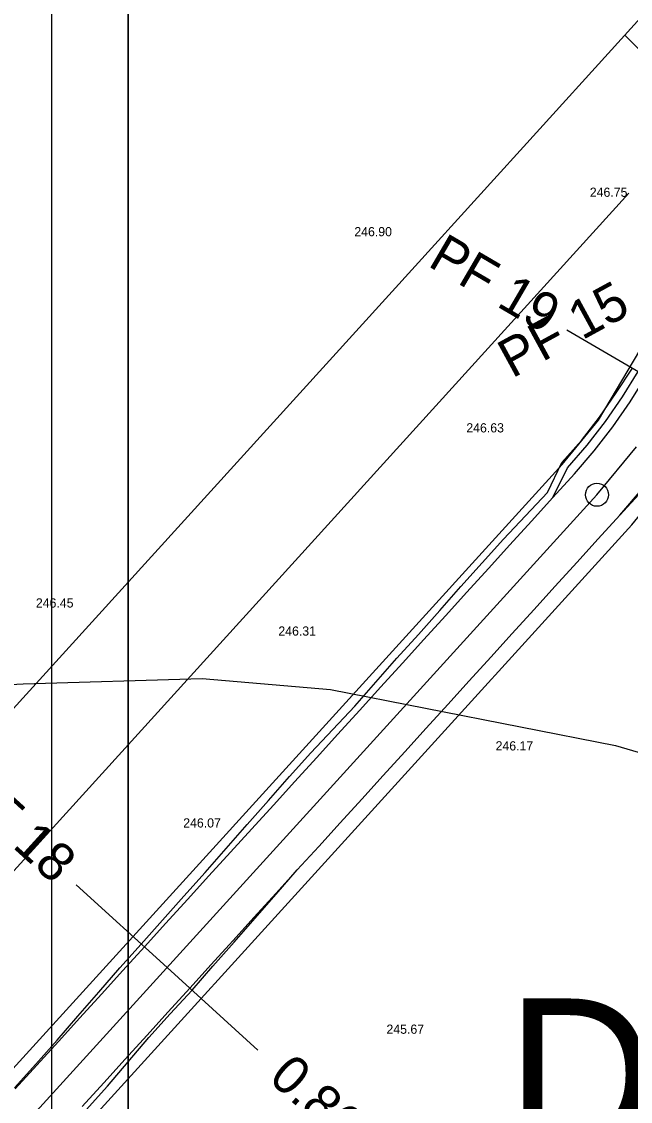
# Model space of a CAD drawing. Extents: x -555887 to -552101, y -1100251 to -1096546.
# Drawn here: x -554315.6 to -554275.9, y -1096964.9 to -1096894.5 of the extents above; entities that cross this region are included whole.
import ezdxf

# ---------------------------------------------------------------- set-up
doc = ezdxf.new("R2010")
doc.units = 0
for name, color, linetype in [('IP_návrh', 7, 'Continuous'), ('PARCELY_cesty', 7, 'Continuous'), ('POLYGONY_POPIS_CESTY', 7, 'Continuous'), ('POLYGONY_SITUACE_PF', 7, 'Continuous'), ('POLYGONY_SITUACE_PF_POPISY', 7, 'Continuous'), ('POLYGONY_SITUACE_PO', 7, 'Continuous'), ('ram_VC6', 7, 'Continuous'), ('vrstevnice', 7, 'Continuous'), ('Výškopis', 7, 'Continuous'), ('zájem', 7, 'Continuous')]:
    doc.layers.add(name, color=color, linetype=linetype)

msp = doc.modelspace()

# ---------------------------------------------------------------- linework, layer by layer
at = {"layer": 'IP_návrh'}
msp.add_line((-554875.9, -1097565.92), (-554275.99, -1096905.69), dxfattribs=at)
at = {"layer": 'PARCELY_cesty'}
msp.add_line((-554276.261, -1096895.4), (-554270.35, -1096901.41), dxfattribs=at)
for points in [[(-554879.07, -1097590.15), (-554550.67, -1097229.32), (-554531.76, -1097208.54), (-554275.805, -1096927.303), (-554273.038, -1096923.935), (-554268.632, -1096916.51), (-554265.12, -1096907.97), (-554264.18, -1096901.52)], [(-554875.85, -1097577.71), (-554629.16, -1097306.65), (-554626.42, -1097299.798), (-554612.936, -1097285.133), (-554606.19, -1097281.41), (-554359.61, -1097010.48), (-554356.785, -1097004.211), (-554343.004, -1096989.281), (-554337.66, -1096986.36), (-554280.345, -1096923.377), (-554277.965, -1096920.48), (-554274.105, -1096913.976), (-554271.591, -1096906.676), (-554270.35, -1096901.41)]]:
    msp.add_lwpolyline(points, dxfattribs=at)
at = {"layer": 'POLYGONY_SITUACE_PF'}
for p, q in [((-554280.043, -1096914.586), (-554273.14, -1096918.628)), ((-554312.028, -1096950.762), (-554306.111, -1096956.146)), ((-554306.111, -1096956.146), (-554300.195, -1096961.531))]:
    msp.add_line(p, q, dxfattribs=at)
at = {"layer": 'POLYGONY_SITUACE_PO'}
for p, q in [((-554276.812, -1096918.706), (-554275.763, -1096917.093)), ((-554276.413, -1096918.968), (-554275.383, -1096917.315)), ((-554275.912, -1096919.297), (-554274.865, -1096917.618)), ((-554277.901, -1096920.291), (-554276.812, -1096918.706)), ((-554277.527, -1096920.565), (-554276.413, -1096918.968)), ((-554277.044, -1096920.92), (-554275.912, -1096919.297)), ((-554279.076, -1096921.813), (-554277.901, -1096920.291)), ((-554278.72, -1096922.105), (-554277.527, -1096920.565)), ((-554278.255, -1096922.485), (-554277.044, -1096920.92)), ((-554280.355, -1096923.249), (-554279.076, -1096921.813)), ((-554279.99, -1096923.581), (-554278.72, -1096922.105)), ((-554279.546, -1096923.985), (-554278.255, -1096922.485)), ((-554278.075, -1096925.34), (-554275.502, -1096922.208)), ((-554281.309, -1096925.196), (-554280.355, -1096923.249)), ((-554280.948, -1096925.525), (-554279.99, -1096923.581)), ((-554280.948, -1096925.525), (-554279.546, -1096923.985)), ((-554884.961, -1097592.175), (-554278.075, -1096925.34)), ((-554282.744, -1096926.708), (-554281.309, -1096925.196)), ((-554282.35, -1096927.066), (-554280.948, -1096925.525)), ((-554282.35, -1096927.066), (-554280.948, -1096925.525)), ((-554276.587, -1096926.676), (-554275.16, -1096925.019)), ((-554276.587, -1096926.676), (-554275.16, -1096925.019)), ((-554276.587, -1096926.676), (-554275.099, -1096925.069)), ((-554284.166, -1096928.23), (-554282.744, -1096926.708)), ((-554277.989, -1096928.218), (-554276.587, -1096926.676)), ((-554277.989, -1096928.218), (-554276.587, -1096926.676)), ((-554277.989, -1096928.218), (-554276.587, -1096926.676)), ((-554276.587, -1096926.676), (-554276.587, -1096926.676)), ((-554283.752, -1096928.607), (-554282.35, -1096927.066)), ((-554283.752, -1096928.607), (-554282.35, -1096927.066)), ((-554285.569, -1096929.77), (-554284.166, -1096928.23)), ((-554279.392, -1096929.759), (-554277.989, -1096928.218)), ((-554279.392, -1096929.759), (-554277.989, -1096928.218)), ((-554279.392, -1096929.759), (-554277.989, -1096928.218)), ((-554285.154, -1096930.148), (-554283.752, -1096928.607)), ((-554285.154, -1096930.148), (-554283.752, -1096928.607)), ((-554286.96, -1096931.322), (-554285.569, -1096929.77)), ((-554280.794, -1096931.299), (-554279.392, -1096929.759)), ((-554280.794, -1096931.299), (-554279.392, -1096929.759)), ((-554280.794, -1096931.299), (-554279.392, -1096929.759)), ((-554286.557, -1096931.688), (-554285.154, -1096930.148)), ((-554286.557, -1096931.688), (-554285.154, -1096930.148)), ((-554288.331, -1096932.89), (-554286.96, -1096931.322)), ((-554287.959, -1096933.229), (-554286.557, -1096931.688)), ((-554287.959, -1096933.229), (-554286.557, -1096931.688)), ((-554282.196, -1096932.84), (-554280.794, -1096931.299)), ((-554282.196, -1096932.84), (-554280.794, -1096931.299)), ((-554282.196, -1096932.84), (-554280.794, -1096931.299)), ((-554289.72, -1096934.443), (-554288.331, -1096932.89)), ((-554289.361, -1096934.77), (-554287.959, -1096933.229)), ((-554289.361, -1096934.77), (-554287.959, -1096933.229)), ((-554283.598, -1096934.381), (-554282.196, -1096932.84)), ((-554283.598, -1096934.381), (-554282.196, -1096932.84)), ((-554283.598, -1096934.381), (-554282.196, -1096932.84)), ((-554291.121, -1096935.986), (-554289.72, -1096934.443)), ((-554290.763, -1096936.311), (-554289.361, -1096934.77)), ((-554290.763, -1096936.311), (-554289.361, -1096934.77)), ((-554285.001, -1096935.922), (-554283.598, -1096934.381)), ((-554285.001, -1096935.922), (-554283.598, -1096934.381)), ((-554285.001, -1096935.922), (-554283.598, -1096934.381)), ((-554292.504, -1096937.543), (-554291.121, -1096935.986)), ((-554286.403, -1096937.462), (-554285.001, -1096935.922)), ((-554286.403, -1096937.462), (-554285.001, -1096935.922)), ((-554286.403, -1096937.462), (-554285.001, -1096935.922)), ((-554292.166, -1096937.852), (-554290.763, -1096936.311)), ((-554292.166, -1096937.852), (-554290.763, -1096936.311)), ((-554293.87, -1096939.117), (-554292.504, -1096937.543)), ((-554287.805, -1096939.003), (-554286.403, -1096937.462)), ((-554287.805, -1096939.003), (-554286.403, -1096937.462)), ((-554287.805, -1096939.003), (-554286.403, -1096937.462)), ((-554293.568, -1096939.392), (-554292.166, -1096937.852)), ((-554293.568, -1096939.392), (-554292.166, -1096937.852)), ((-554295.303, -1096940.63), (-554293.87, -1096939.117)), ((-554294.97, -1096940.933), (-554293.568, -1096939.392)), ((-554294.97, -1096940.933), (-554293.568, -1096939.392)), ((-554289.207, -1096940.544), (-554287.805, -1096939.003)), ((-554289.207, -1096940.544), (-554287.805, -1096939.003)), ((-554289.207, -1096940.544), (-554287.805, -1096939.003)), ((-554296.725, -1096942.153), (-554295.303, -1096940.63)), ((-554296.372, -1096942.474), (-554294.97, -1096940.933)), ((-554296.372, -1096942.474), (-554294.97, -1096940.933)), ((-554290.61, -1096942.085), (-554289.207, -1096940.544)), ((-554290.61, -1096942.085), (-554289.207, -1096940.544)), ((-554290.61, -1096942.085), (-554289.207, -1096940.544)), ((-554298.114, -1096943.706), (-554296.725, -1096942.153)), ((-554297.775, -1096944.015), (-554296.372, -1096942.474)), ((-554297.775, -1096944.015), (-554296.372, -1096942.474)), ((-554292.012, -1096943.625), (-554290.61, -1096942.085)), ((-554292.012, -1096943.625), (-554290.61, -1096942.085)), ((-554292.012, -1096943.625), (-554290.61, -1096942.085)), ((-554299.49, -1096945.27), (-554298.114, -1096943.706)), ((-554293.414, -1096945.166), (-554292.012, -1096943.625)), ((-554293.414, -1096945.166), (-554292.012, -1096943.625)), ((-554293.414, -1096945.166), (-554292.012, -1096943.625)), ((-554299.177, -1096945.555), (-554297.775, -1096944.015)), ((-554299.177, -1096945.555), (-554297.775, -1096944.015)), ((-554300.878, -1096946.824), (-554299.49, -1096945.27)), ((-554294.816, -1096946.707), (-554293.414, -1096945.166)), ((-554294.816, -1096946.707), (-554293.414, -1096945.166)), ((-554294.816, -1096946.707), (-554293.414, -1096945.166)), ((-554300.579, -1096947.096), (-554299.177, -1096945.555)), ((-554300.579, -1096947.096), (-554299.177, -1096945.555)), ((-554296.219, -1096948.248), (-554294.816, -1096946.707)), ((-554296.219, -1096948.248), (-554294.816, -1096946.707)), ((-554296.219, -1096948.248), (-554294.816, -1096946.707)), ((-554302.263, -1096948.381), (-554300.878, -1096946.824)), ((-554301.981, -1096948.637), (-554300.579, -1096947.096)), ((-554301.981, -1096948.637), (-554300.579, -1096947.096)), ((-554303.634, -1096949.95), (-554302.263, -1096948.381)), ((-554303.384, -1096950.178), (-554301.981, -1096948.637)), ((-554303.384, -1096950.178), (-554301.981, -1096948.637)), ((-554297.621, -1096949.788), (-554296.219, -1096948.248)), ((-554297.621, -1096949.788), (-554296.219, -1096948.248)), ((-554297.621, -1096949.788), (-554296.219, -1096948.248)), ((-554305.022, -1096951.504), (-554303.634, -1096949.95)), ((-554304.786, -1096951.718), (-554303.384, -1096950.178)), ((-554304.786, -1096951.718), (-554303.384, -1096950.178)), ((-554299.023, -1096951.329), (-554297.621, -1096949.788)), ((-554299.023, -1096951.329), (-554297.621, -1096949.788)), ((-554298.997, -1096951.353), (-554297.621, -1096949.788)), ((-554297.621, -1096949.788), (-554297.621, -1096949.788)), ((-554306.41, -1096953.058), (-554305.022, -1096951.504)), ((-554300.425, -1096952.87), (-554299.023, -1096951.329)), ((-554300.425, -1096952.87), (-554299.023, -1096951.329)), ((-554300.365, -1096952.925), (-554298.997, -1096951.353)), ((-554306.188, -1096953.259), (-554304.786, -1096951.718)), ((-554306.188, -1096953.259), (-554304.786, -1096951.718)), ((-554307.797, -1096954.612), (-554306.41, -1096953.058)), ((-554301.828, -1096954.411), (-554300.425, -1096952.87)), ((-554301.828, -1096954.411), (-554300.425, -1096952.87)), ((-554301.733, -1096954.497), (-554300.365, -1096952.925)), ((-554307.59, -1096954.8), (-554306.188, -1096953.259)), ((-554307.59, -1096954.8), (-554306.188, -1096953.259)), ((-554303.23, -1096955.952), (-554301.828, -1096954.411)), ((-554303.23, -1096955.952), (-554301.828, -1096954.411)), ((-554309.18, -1096956.17), (-554307.797, -1096954.612)), ((-554308.993, -1096956.341), (-554307.59, -1096954.8)), ((-554308.993, -1096956.341), (-554307.59, -1096954.8)), ((-554303.114, -1096956.057), (-554301.733, -1096954.497)), ((-554310.548, -1096957.742), (-554309.18, -1096956.17)), ((-554310.395, -1096957.882), (-554308.993, -1096956.341)), ((-554310.395, -1096957.882), (-554308.993, -1096956.341)), ((-554304.632, -1096957.492), (-554303.23, -1096955.952)), ((-554304.632, -1096957.492), (-554303.23, -1096955.952)), ((-554304.482, -1096957.629), (-554303.114, -1096956.057)), ((-554311.917, -1096959.313), (-554310.548, -1096957.742)), ((-554311.797, -1096959.422), (-554310.395, -1096957.882)), ((-554311.797, -1096959.422), (-554310.395, -1096957.882)), ((-554306.034, -1096959.033), (-554304.632, -1096957.492)), ((-554306.034, -1096959.033), (-554304.632, -1096957.492)), ((-554305.905, -1096959.151), (-554304.482, -1096957.629)), ((-554313.286, -1096960.885), (-554311.917, -1096959.313)), ((-554307.437, -1096960.574), (-554306.034, -1096959.033)), ((-554307.437, -1096960.574), (-554306.034, -1096959.033)), ((-554307.294, -1096960.703), (-554305.905, -1096959.151)), ((-554313.199, -1096960.963), (-554311.797, -1096959.422)), ((-554313.199, -1096960.963), (-554311.797, -1096959.422)), ((-554308.839, -1096962.115), (-554307.437, -1096960.574)), ((-554308.839, -1096962.115), (-554307.437, -1096960.574)), ((-554308.641, -1096962.294), (-554307.294, -1096960.703)), ((-554314.663, -1096962.448), (-554313.286, -1096960.885)), ((-554314.602, -1096962.504), (-554313.199, -1096960.963)), ((-554314.602, -1096962.504), (-554313.199, -1096960.963)), ((-554310.241, -1096963.655), (-554308.839, -1096962.115)), ((-554310.241, -1096963.655), (-554308.839, -1096962.115)), ((-554316.064, -1096963.99), (-554314.663, -1096962.448)), ((-554316.004, -1096964.045), (-554314.602, -1096962.504)), ((-554316.004, -1096964.045), (-554314.602, -1096962.504)), ((-554309.998, -1096963.877), (-554308.641, -1096962.294)), ((-554311.643, -1096965.196), (-554310.241, -1096963.655)), ((-554311.643, -1096965.196), (-554310.241, -1096963.655)), ((-554311.394, -1096965.423), (-554309.998, -1096963.877))]:
    msp.add_line(p, q, dxfattribs=at)
msp.add_circle((-554278.075, -1096925.34), 0.75, dxfattribs=at)
at = {"layer": 'ram_VC6'}
for points in [[(-553956.64, -1096765.72), (-554313.64, -1096765.72), (-554313.64, -1097395.72), (-553956.64, -1097395.72)], [(-553961.64, -1096770.72), (-554308.64, -1096770.72), (-554308.64, -1097390.72), (-553961.64, -1097390.72)]]:
    msp.add_lwpolyline(points, close=True, dxfattribs=at)
for points in [[(-553956.64, -1096765.72), (-554313.64, -1096765.72), (-554313.64, -1097395.72), (-553956.64, -1097395.72), (-553956.64, -1096765.72)], [(-553956.64, -1096765.72), (-554313.64, -1096765.72), (-554313.64, -1097395.72), (-553956.64, -1097395.72), (-553956.64, -1096765.72)], [(-553961.64, -1097390.72), (-554308.64, -1097390.72), (-554308.64, -1096770.72), (-553961.64, -1096770.72), (-553961.64, -1097390.72)], [(-553961.64, -1097185.72), (-553961.64, -1097390.72), (-554308.64, -1097390.72), (-554308.64, -1096770.72), (-553961.64, -1096770.72), (-553961.64, -1096975.72), (-553961.64, -1097185.72)]]:
    msp.add_lwpolyline(points, dxfattribs=at)
at = {"layer": 'vrstevnice'}
msp.add_lwpolyline([(-554527.775, -1096787.581), (-554505.228, -1096794.014), (-554472.373, -1096810.738), (-554455.624, -1096823.603), (-554438.23, -1096842.258), (-554427.279, -1096858.982), (-554416.328, -1096882.783), (-554406.02, -1096908.513), (-554391.848, -1096926.524), (-554380.252, -1096936.816), (-554369.301, -1096940.675), (-554352.552, -1096940.675), (-554329.69, -1096938.394), (-554315.485, -1096937.666), (-554303.83, -1096937.303), (-554295.452, -1096938.03), (-554276.876, -1096941.667), (-554254.658, -1096948.213), (-554235.354, -1096956.942)], dxfattribs=at)
at = {"layer": 'zájem'}
for points in [[(-554089.18, -1096729.49), (-554110.69, -1096747.36), (-554142.08, -1096773.53), (-554179.17, -1096807.62), (-554205.78, -1096822.41), (-554208.2, -1096823.7), (-554225.08, -1096837.14), (-554235.5, -1096849), (-554251.97, -1096867.91), (-554264.55, -1096882.42), (-554265.7, -1096883.76), (-554272.88, -1096891.67), (-554281.79, -1096901.5), (-554289.93, -1096910.44), (-554329.92, -1096954.43), (-554333.96, -1096958.92), (-554536.43, -1097182.04)], [(-554536.43, -1097182.04), (-554333.96, -1096958.92), (-554329.92, -1096954.43), (-554289.93, -1096910.44), (-554281.79, -1096901.5), (-554272.88, -1096891.67), (-554265.7, -1096883.76), (-554264.55, -1096882.42), (-554251.97, -1096867.91), (-554235.5, -1096849), (-554225.08, -1096837.14), (-554208.2, -1096823.7), (-554205.78, -1096822.41), (-554179.17, -1096807.62), (-554142.08, -1096773.53), (-554110.69, -1096747.36), (-554089.18, -1096729.49)]]:
    msp.add_lwpolyline(points, dxfattribs=at)

# ---------------------------------------------------------------- texts
at = {"layer": 'POLYGONY_POPIS_CESTY'}
msp.add_text('DC2', height=10, rotation=360, dxfattribs=at).set_placement((-554283.973, -1096968.16))
at = {"layer": 'POLYGONY_SITUACE_PF_POPISY'}
for s, rotation, p in [('PF 19', 329.64996, (-554289.178, -1096910.396)), ('PF 15', 28.6093, (-554283.607, -1096917.78)), ('PF 18', 317.69467, (-554320.097, -1096944.77)), ('0.86000 km', 317.69467, (-554299.571, -1096963.45))]:
    msp.add_text(s, height=2.5, rotation=rotation, dxfattribs=at).set_placement(p)
at = {"layer": 'Výškopis'}
for s, p in [('246.75', (-554278.541, -1096905.93)), ('246.90', (-554293.897, -1096908.5)), ('246.63', (-554286.594, -1096921.28)), ('246.45', (-554314.663, -1096932.69)), ('246.31', (-554298.852, -1096934.52)), ('246.17', (-554284.685, -1096942)), ('246.07', (-554305.055, -1096947.02)), ('245.67', (-554291.801, -1096960.46))]:
    msp.add_text(s, height=0.6, dxfattribs=at).set_placement(p)

doc.saveas('drawing.dxf')
